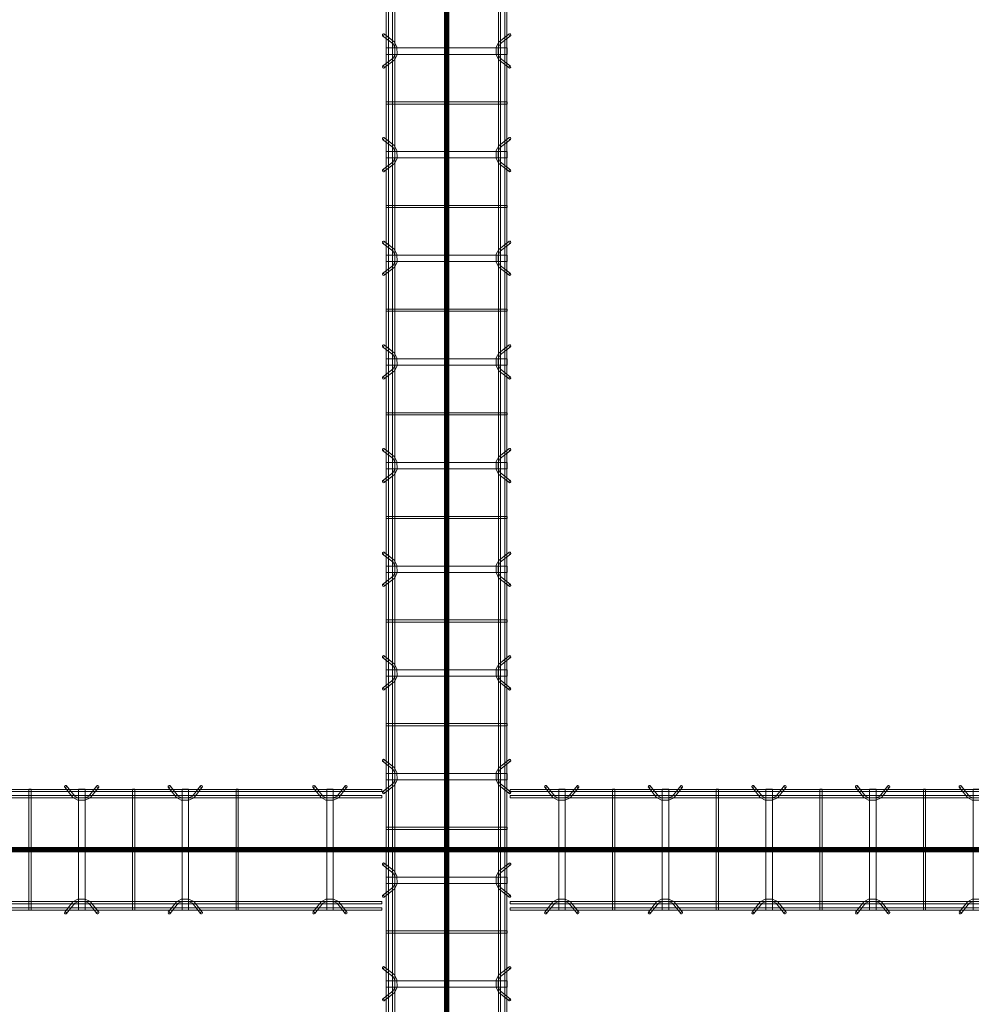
# Model space of a CAD drawing. Header units: inches. Extents: x -4136 to 1945, y -6639 to 12387.
# Tile 445 of 656: x -3204 to -3094, y 10954 to 11068. Entities that reach past the tile are written whole.
import ezdxf

# ---------------------------------------------------------------- set-up
doc = ezdxf.new("R2010")
doc.units = ezdxf.units.IN
doc.header["$MEASUREMENT"] = 0
doc.linetypes.add('Línea de rejilla', pattern=[0.875, 0.5, -0.125, 0.125, -0.125])
for name, color, linetype, lineweight in [('A-GENM', 7, 'Continuous', 9), ('S-BEAM', 7, 'Continuous', 9), ('S-GRID', 7, 'Continuous', 9)]:
    doc.layers.add(name, color=color, linetype=linetype, lineweight=lineweight)

# ---------------------------------------------------------------- blocks, each defined once
blk = doc.blocks.new('Dowel bar assembly - Dowel bar assembly-674226-SLAB ON GROUND JOINTS')
at = {"layer": 'S-BEAM', "color": 253, "true_color": 0xaaaaaa}
for p, q in [((5.18, 1.19), (4.23, 2.39)), ((7.76, 2.39), (6.81, 1.19)), ((17.18, 1.19), (16.23, 2.39)), ((19.76, 2.39), (18.81, 1.19)), ((29.18, 1.19), (28.23, 2.39)), ((31.76, 2.39), (30.81, 1.19)), ((41.18, 1.19), (40.23, 2.39)), ((43.76, 2.39), (42.81, 1.19)), ((53.18, 1.19), (52.23, 2.39)), ((55.76, 2.39), (54.81, 1.19)), ((65.18, 1.19), (64.23, 2.39)), ((67.76, 2.39), (66.81, 1.19)), ((77.18, 1.19), (76.23, 2.39)), ((79.76, 2.39), (78.81, 1.19)), ((89.18, 1.19), (88.23, 2.39)), ((91.76, 2.39), (90.81, 1.19)), ((101.18, 1.19), (100.23, 2.39)), ((103.76, 2.39), (102.81, 1.19)), ((113.18, 1.19), (112.23, 2.39)), ((115.76, 2.39), (114.81, 1.19)), ((125.18, 1.19), (124.23, 2.39)), ((127.76, 2.39), (126.81, 1.19)), ((141.93, 1.19), (140.98, 2.39)), ((144.51, 2.39), (143.56, 1.19)), ((148.75, 1.98), (0, 1.98)), ((0, 1.98), (0, 1.72)), ((0, 1.72), (0, 1.98)), ((0, 1.72), (148.75, 1.72)), ((148.75, 1.25), (0, 1.25)), ((0, 0.99), (0, 1.25)), ((0, 1.25), (0, 0.99)), ((4.02, 2.23), (4.97, 1.03)), ((5.63, 1.99), (5.63, -12.01)), ((6.38, 1.99), (5.63, 1.99)), ((5.63, 1.99), (6.38, 1.99)), ((6.38, -12.01), (6.38, 1.99)), ((7.01, 1.03), (7.96, 2.23)), ((11.87, 1.99), (11.87, -12.01)), ((12.13, 1.99), (11.87, 1.99)), ((11.87, 1.99), (12.13, 1.99)), ((12.13, -12.01), (12.13, 1.99)), ((16.02, 2.23), (16.97, 1.03)), ((17.63, 1.99), (17.63, -12.01)), ((18.38, 1.99), (17.63, 1.99)), ((17.63, 1.99), (18.38, 1.99)), ((18.38, -12.01), (18.38, 1.99)), ((19.01, 1.03), (19.96, 2.23)), ((23.87, 1.99), (23.87, -12.01)), ((24.13, 1.99), (23.87, 1.99)), ((23.87, 1.99), (24.13, 1.99)), ((24.13, -12.01), (24.13, 1.99)), ((28.02, 2.23), (28.97, 1.03)), ((29.63, 1.99), (29.63, -12.01)), ((30.38, 1.99), (29.63, 1.99)), ((29.63, 1.99), (30.38, 1.99)), ((30.38, -12.01), (30.38, 1.99)), ((31.01, 1.03), (31.96, 2.23)), ((35.87, 1.99), (35.87, -12.01)), ((36.13, 1.99), (35.87, 1.99)), ((35.87, 1.99), (36.13, 1.99)), ((36.13, -12.01), (36.13, 1.99)), ((40.02, 2.23), (40.97, 1.03)), ((41.63, 1.99), (41.63, -12.01)), ((42.38, 1.99), (41.63, 1.99)), ((41.63, 1.99), (42.38, 1.99)), ((42.38, -12.01), (42.38, 1.99)), ((43.01, 1.03), (43.96, 2.23)), ((47.87, 1.99), (47.87, -12.01)), ((48.13, 1.99), (47.87, 1.99)), ((47.87, 1.99), (48.13, 1.99)), ((48.13, -12.01), (48.13, 1.99)), ((52.02, 2.23), (52.97, 1.03)), ((53.63, 1.99), (53.63, -12.01)), ((54.38, 1.99), (53.63, 1.99)), ((53.63, 1.99), (54.38, 1.99)), ((54.38, -12.01), (54.38, 1.99)), ((55.01, 1.03), (55.96, 2.23)), ((59.87, 1.99), (59.87, -12.01)), ((60.13, 1.99), (59.87, 1.99)), ((59.87, 1.99), (60.13, 1.99)), ((60.13, -12.01), (60.13, 1.99)), ((64.02, 2.23), (64.97, 1.03)), ((65.63, 1.99), (65.63, -12.01)), ((66.38, 1.99), (65.63, 1.99)), ((65.63, 1.99), (66.38, 1.99)), ((66.38, -12.01), (66.38, 1.99)), ((67.01, 1.03), (67.96, 2.23)), ((71.87, 1.99), (71.87, -12.01)), ((72.13, 1.99), (71.87, 1.99)), ((71.87, 1.99), (72.13, 1.99)), ((72.13, -12.01), (72.13, 1.99)), ((76.02, 2.23), (76.97, 1.03)), ((77.63, 1.99), (77.63, -12.01)), ((78.38, 1.99), (77.63, 1.99)), ((77.63, 1.99), (78.38, 1.99)), ((78.38, -12.01), (78.38, 1.99)), ((79.01, 1.03), (79.96, 2.23)), ((83.87, 1.99), (83.87, -12.01)), ((84.13, 1.99), (83.87, 1.99)), ((83.87, 1.99), (84.13, 1.99)), ((84.13, -12.01), (84.13, 1.99)), ((88.02, 2.23), (88.97, 1.03)), ((89.63, 1.99), (89.63, -12.01)), ((90.38, 1.99), (89.63, 1.99)), ((89.63, 1.99), (90.38, 1.99)), ((90.38, -12.01), (90.38, 1.99)), ((91.01, 1.03), (91.96, 2.23)), ((95.87, 1.99), (95.87, -12.01)), ((96.13, 1.99), (95.87, 1.99)), ((95.87, 1.99), (96.13, 1.99)), ((96.13, -12.01), (96.13, 1.99)), ((100.02, 2.23), (100.97, 1.03)), ((101.63, 1.99), (101.63, -12.01)), ((102.38, 1.99), (101.63, 1.99)), ((101.63, 1.99), (102.38, 1.99)), ((102.38, -12.01), (102.38, 1.99)), ((103.01, 1.03), (103.96, 2.23)), ((107.87, 1.99), (107.87, -12.01)), ((108.13, 1.99), (107.87, 1.99)), ((107.87, 1.99), (108.13, 1.99)), ((108.13, -12.01), (108.13, 1.99)), ((112.02, 2.23), (112.97, 1.03)), ((113.63, 1.99), (113.63, -12.01)), ((114.38, 1.99), (113.63, 1.99)), ((113.63, 1.99), (114.38, 1.99)), ((114.38, -12.01), (114.38, 1.99)), ((115.01, 1.03), (115.96, 2.23)), ((119.87, 1.99), (119.87, -12.01)), ((120.13, 1.99), (119.87, 1.99)), ((119.87, 1.99), (120.13, 1.99)), ((120.13, -12.01), (120.13, 1.99)), ((124.02, 2.23), (124.97, 1.03)), ((125.63, 1.99), (125.63, -12.01)), ((126.38, 1.99), (125.63, 1.99)), ((125.63, 1.99), (126.38, 1.99)), ((126.38, -12.01), (126.38, 1.99)), ((127.01, 1.03), (127.96, 2.23)), ((131.87, 1.99), (131.87, -12.01)), ((132.13, 1.99), (131.87, 1.99)), ((131.87, 1.99), (132.13, 1.99)), ((132.13, -12.01), (132.13, 1.99)), ((140.77, 2.23), (141.72, 1.03)), ((142.38, 1.99), (142.38, -12.01)), ((143.13, 1.99), (142.38, 1.99)), ((142.38, 1.99), (143.13, 1.99)), ((143.13, -12.01), (143.13, 1.99)), ((143.76, 1.03), (144.71, 2.23)), ((148.75, 1.98), (148.75, 1.72)), ((148.75, 1.72), (148.75, 1.98)), ((148.75, 0.99), (148.75, 1.25)), ((148.75, 1.25), (148.75, 0.99)), ((0, 0.99), (148.75, 0.99)), ((148.75, -11.01), (0, -11.01)), ((0, -11.27), (0, -11.01)), ((0, -11.01), (0, -11.27)), ((0, -11.27), (148.75, -11.27)), ((4.97, -11.05), (4.02, -12.25)), ((4.23, -12.41), (5.18, -11.21)), ((6.81, -11.21), (7.76, -12.41)), ((7.96, -12.25), (7.01, -11.05)), ((16.97, -11.05), (16.02, -12.25)), ((16.23, -12.41), (17.18, -11.21)), ((18.81, -11.21), (19.76, -12.41)), ((19.96, -12.25), (19.01, -11.05)), ((28.97, -11.05), (28.02, -12.25)), ((28.23, -12.41), (29.18, -11.21)), ((30.81, -11.21), (31.76, -12.41)), ((31.96, -12.25), (31.01, -11.05)), ((40.97, -11.05), (40.02, -12.25)), ((40.23, -12.41), (41.18, -11.21)), ((42.81, -11.21), (43.76, -12.41)), ((43.96, -12.25), (43.01, -11.05)), ((52.97, -11.05), (52.02, -12.25)), ((52.23, -12.41), (53.18, -11.21)), ((54.81, -11.21), (55.76, -12.41)), ((55.96, -12.25), (55.01, -11.05)), ((64.97, -11.05), (64.02, -12.25)), ((64.23, -12.41), (65.18, -11.21)), ((66.81, -11.21), (67.76, -12.41)), ((67.96, -12.25), (67.01, -11.05)), ((76.97, -11.05), (76.02, -12.25)), ((76.23, -12.41), (77.18, -11.21)), ((78.81, -11.21), (79.76, -12.41)), ((79.96, -12.25), (79.01, -11.05)), ((88.97, -11.05), (88.02, -12.25)), ((88.23, -12.41), (89.18, -11.21)), ((90.81, -11.21), (91.76, -12.41)), ((91.96, -12.25), (91.01, -11.05)), ((100.97, -11.05), (100.02, -12.25)), ((100.23, -12.41), (101.18, -11.21)), ((102.81, -11.21), (103.76, -12.41)), ((103.96, -12.25), (103.01, -11.05)), ((112.97, -11.05), (112.02, -12.25)), ((112.23, -12.41), (113.18, -11.21)), ((114.81, -11.21), (115.76, -12.41)), ((115.96, -12.25), (115.01, -11.05)), ((124.97, -11.05), (124.02, -12.25)), ((124.23, -12.41), (125.18, -11.21)), ((126.81, -11.21), (127.76, -12.41)), ((127.96, -12.25), (127.01, -11.05)), ((141.72, -11.05), (140.77, -12.25)), ((140.98, -12.41), (141.93, -11.21)), ((143.56, -11.21), (144.51, -12.41)), ((144.71, -12.25), (143.76, -11.05)), ((148.75, -11.27), (148.75, -11.01)), ((148.75, -11.01), (148.75, -11.27)), ((148.75, -11.74), (0, -11.74)), ((0, -12), (0, -11.74)), ((0, -11.74), (0, -12)), ((0, -12), (148.75, -12)), ((6.38, -12.01), (5.63, -12.01)), ((5.63, -12.01), (6.38, -12.01)), ((12.13, -12.01), (11.87, -12.01)), ((11.87, -12.01), (12.13, -12.01)), ((18.38, -12.01), (17.63, -12.01)), ((17.63, -12.01), (18.38, -12.01)), ((24.13, -12.01), (23.87, -12.01)), ((23.87, -12.01), (24.13, -12.01)), ((30.38, -12.01), (29.63, -12.01)), ((29.63, -12.01), (30.38, -12.01)), ((36.13, -12.01), (35.87, -12.01)), ((35.87, -12.01), (36.13, -12.01)), ((42.38, -12.01), (41.63, -12.01)), ((41.63, -12.01), (42.38, -12.01)), ((48.13, -12.01), (47.87, -12.01)), ((47.87, -12.01), (48.13, -12.01)), ((54.38, -12.01), (53.63, -12.01)), ((53.63, -12.01), (54.38, -12.01)), ((60.13, -12.01), (59.87, -12.01)), ((59.87, -12.01), (60.13, -12.01)), ((66.38, -12.01), (65.63, -12.01)), ((65.63, -12.01), (66.38, -12.01)), ((72.13, -12.01), (71.87, -12.01)), ((71.87, -12.01), (72.13, -12.01)), ((78.38, -12.01), (77.63, -12.01)), ((77.63, -12.01), (78.38, -12.01)), ((84.13, -12.01), (83.87, -12.01)), ((83.87, -12.01), (84.13, -12.01)), ((90.38, -12.01), (89.63, -12.01)), ((89.63, -12.01), (90.38, -12.01)), ((96.13, -12.01), (95.87, -12.01)), ((95.87, -12.01), (96.13, -12.01)), ((102.38, -12.01), (101.63, -12.01)), ((101.63, -12.01), (102.38, -12.01)), ((108.13, -12.01), (107.87, -12.01)), ((107.87, -12.01), (108.13, -12.01)), ((114.38, -12.01), (113.63, -12.01)), ((113.63, -12.01), (114.38, -12.01)), ((120.13, -12.01), (119.87, -12.01)), ((119.87, -12.01), (120.13, -12.01)), ((126.38, -12.01), (125.63, -12.01)), ((125.63, -12.01), (126.38, -12.01)), ((132.13, -12.01), (131.87, -12.01)), ((131.87, -12.01), (132.13, -12.01)), ((143.13, -12.01), (142.38, -12.01)), ((142.38, -12.01), (143.13, -12.01)), ((148.75, -12), (148.75, -11.74)), ((148.75, -11.74), (148.75, -12))]:
    blk.add_line(p, q, dxfattribs=at)
at = {"layer": 'S-BEAM', "color": 253, "true_color": 0xaaaaaa, "flags": 128}
for points in [[(5.18, 1.19), (5.62, 0.97), (6.38, 0.98), (6.81, 1.19)], [(17.18, 1.19), (17.62, 0.97), (18.38, 0.98), (18.81, 1.19)], [(29.18, 1.19), (29.62, 0.97), (30.38, 0.98), (30.81, 1.19)], [(41.18, 1.19), (41.62, 0.97), (42.38, 0.98), (42.81, 1.19)], [(53.18, 1.19), (53.62, 0.97), (54.38, 0.98), (54.81, 1.19)], [(65.18, 1.19), (65.62, 0.97), (66.38, 0.98), (66.81, 1.19)], [(77.18, 1.19), (77.62, 0.97), (78.38, 0.98), (78.81, 1.19)], [(89.18, 1.19), (89.62, 0.97), (90.38, 0.98), (90.81, 1.19)], [(101.18, 1.19), (101.62, 0.97), (102.38, 0.98), (102.81, 1.19)], [(113.18, 1.19), (113.62, 0.97), (114.38, 0.98), (114.81, 1.19)], [(125.18, 1.19), (125.62, 0.97), (126.38, 0.98), (126.81, 1.19)], [(141.93, 1.19), (142.37, 0.97), (143.13, 0.98), (143.56, 1.19)], [(4.97, 1.03), (5.53, 0.73), (6.39, 0.72), (6.97, 0.99), (7.01, 1.03)], [(16.97, 1.03), (17.53, 0.73), (18.39, 0.72), (18.97, 0.99), (19.01, 1.03)], [(28.97, 1.03), (29.53, 0.73), (30.39, 0.72), (30.97, 0.99), (31.01, 1.03)], [(40.97, 1.03), (41.53, 0.73), (42.39, 0.72), (42.97, 0.99), (43.01, 1.03)], [(52.97, 1.03), (53.53, 0.73), (54.39, 0.72), (54.97, 0.99), (55.01, 1.03)], [(64.97, 1.03), (65.53, 0.73), (66.39, 0.72), (66.97, 0.99), (67.01, 1.03)], [(76.97, 1.03), (77.53, 0.73), (78.39, 0.72), (78.97, 0.99), (79.01, 1.03)], [(88.97, 1.03), (89.53, 0.73), (90.39, 0.72), (90.97, 0.99), (91.01, 1.03)], [(100.97, 1.03), (101.53, 0.73), (102.39, 0.72), (102.97, 0.99), (103.01, 1.03)], [(112.97, 1.03), (113.53, 0.73), (114.39, 0.72), (114.97, 0.99), (115.01, 1.03)], [(124.97, 1.03), (125.53, 0.73), (126.39, 0.72), (126.97, 0.99), (127.01, 1.03)], [(141.72, 1.03), (142.28, 0.73), (143.14, 0.72), (143.72, 0.99), (143.76, 1.03)], [(4.97, -11.05), (5.53, -10.75), (6.39, -10.74), (6.97, -11.01), (7.01, -11.05)], [(5.18, -11.21), (5.62, -10.99), (6.38, -11), (6.81, -11.21)], [(16.97, -11.05), (17.53, -10.75), (18.39, -10.74), (18.97, -11.01), (19.01, -11.05)], [(17.18, -11.21), (17.62, -10.99), (18.38, -11), (18.81, -11.21)], [(28.97, -11.05), (29.53, -10.75), (30.39, -10.74), (30.97, -11.01), (31.01, -11.05)], [(29.18, -11.21), (29.62, -10.99), (30.38, -11), (30.81, -11.21)], [(40.97, -11.05), (41.53, -10.75), (42.39, -10.74), (42.97, -11.01), (43.01, -11.05)], [(41.18, -11.21), (41.62, -10.99), (42.38, -11), (42.81, -11.21)], [(52.97, -11.05), (53.53, -10.75), (54.39, -10.74), (54.97, -11.01), (55.01, -11.05)], [(53.18, -11.21), (53.62, -10.99), (54.38, -11), (54.81, -11.21)], [(64.97, -11.05), (65.53, -10.75), (66.39, -10.74), (66.97, -11.01), (67.01, -11.05)], [(65.18, -11.21), (65.62, -10.99), (66.38, -11), (66.81, -11.21)], [(76.97, -11.05), (77.53, -10.75), (78.39, -10.74), (78.97, -11.01), (79.01, -11.05)], [(77.18, -11.21), (77.62, -10.99), (78.38, -11), (78.81, -11.21)], [(88.97, -11.05), (89.53, -10.75), (90.39, -10.74), (90.97, -11.01), (91.01, -11.05)], [(89.18, -11.21), (89.62, -10.99), (90.38, -11), (90.81, -11.21)], [(100.97, -11.05), (101.53, -10.75), (102.39, -10.74), (102.97, -11.01), (103.01, -11.05)], [(101.18, -11.21), (101.62, -10.99), (102.38, -11), (102.81, -11.21)], [(112.97, -11.05), (113.53, -10.75), (114.39, -10.74), (114.97, -11.01), (115.01, -11.05)], [(113.18, -11.21), (113.62, -10.99), (114.38, -11), (114.81, -11.21)], [(124.97, -11.05), (125.53, -10.75), (126.39, -10.74), (126.97, -11.01), (127.01, -11.05)], [(125.18, -11.21), (125.62, -10.99), (126.38, -11), (126.81, -11.21)], [(141.72, -11.05), (142.28, -10.75), (143.14, -10.74), (143.72, -11.01), (143.76, -11.05)], [(141.93, -11.21), (142.37, -10.99), (143.13, -11), (143.56, -11.21)]]:
    blk.add_lwpolyline(points, dxfattribs=at)
at = {"layer": 'S-BEAM', "color": 253, "true_color": 0xaaaaaa}
for centre, major_axis, start_param, end_param in [((4.12, 2.31), (0.101, 0.08), 5.709265, 8.850858), ((4.12, 2.31), (0.101, 0.08), 2.567673, 5.709265), ((7.86, 2.31), (-0.101, 0.08), 3.715513, 6.857105), ((7.86, 2.31), (-0.101, 0.08), 0.57392, 3.715513), ((16.12, 2.31), (0.101, 0.08), 5.709265, 8.850858), ((16.12, 2.31), (0.101, 0.08), 2.567673, 5.709265), ((19.86, 2.31), (-0.101, 0.08), 3.715513, 6.857105), ((19.86, 2.31), (-0.101, 0.08), 0.57392, 3.715513), ((28.12, 2.31), (0.101, 0.08), 5.709265, 8.850858), ((28.12, 2.31), (0.101, 0.08), 2.567673, 5.709265), ((31.86, 2.31), (-0.101, 0.08), 3.715513, 6.857105), ((31.86, 2.31), (-0.101, 0.08), 0.57392, 3.715513), ((40.12, 2.31), (0.101, 0.08), 5.709265, 8.850858), ((40.12, 2.31), (0.101, 0.08), 2.567673, 5.709265), ((43.86, 2.31), (-0.101, 0.08), 3.715513, 6.857105), ((43.86, 2.31), (-0.101, 0.08), 0.57392, 3.715513), ((52.12, 2.31), (0.101, 0.08), 5.709265, 8.850858), ((52.12, 2.31), (0.101, 0.08), 2.567673, 5.709265), ((55.86, 2.31), (-0.101, 0.08), 3.715513, 6.857105), ((55.86, 2.31), (-0.101, 0.08), 0.57392, 3.715513), ((64.12, 2.31), (0.101, 0.08), 5.709265, 8.850858), ((64.12, 2.31), (0.101, 0.08), 2.567673, 5.709265), ((67.86, 2.31), (-0.101, 0.08), 3.715513, 6.857105), ((67.86, 2.31), (-0.101, 0.08), 0.57392, 3.715513), ((76.12, 2.31), (0.101, 0.08), 5.709265, 8.850858), ((76.12, 2.31), (0.101, 0.08), 2.567673, 5.709265), ((79.86, 2.31), (-0.101, 0.08), 3.715513, 6.857105), ((79.86, 2.31), (-0.101, 0.08), 0.57392, 3.715513), ((88.12, 2.31), (0.101, 0.08), 5.709265, 8.850858), ((88.12, 2.31), (0.101, 0.08), 2.567673, 5.709265), ((91.86, 2.31), (-0.101, 0.08), 3.715513, 6.857105), ((91.86, 2.31), (-0.101, 0.08), 0.57392, 3.715513), ((100.12, 2.31), (0.101, 0.08), 5.709265, 8.850858), ((100.12, 2.31), (0.101, 0.08), 2.567673, 5.709265), ((103.86, 2.31), (-0.101, 0.08), 3.715513, 6.857105), ((103.86, 2.31), (-0.101, 0.08), 0.57392, 3.715513), ((112.12, 2.31), (0.101, 0.08), 5.709265, 8.850858), ((112.12, 2.31), (0.101, 0.08), 2.567673, 5.709265), ((115.86, 2.31), (-0.101, 0.08), 3.715513, 6.857105), ((115.86, 2.31), (-0.101, 0.08), 0.57392, 3.715513), ((124.12, 2.31), (0.101, 0.08), 5.709265, 8.850858), ((124.12, 2.31), (0.101, 0.08), 2.567673, 5.709265), ((127.86, 2.31), (-0.101, 0.08), 3.715513, 6.857105), ((127.86, 2.31), (-0.101, 0.08), 0.57392, 3.715513), ((140.87, 2.31), (0.101, 0.08), 5.709265, 8.850858), ((140.87, 2.31), (0.101, 0.08), 2.567673, 5.709265), ((144.61, 2.31), (-0.101, 0.08), 3.715513, 6.857105), ((144.61, 2.31), (-0.101, 0.08), 0.57392, 3.715513), ((4.12, -12.33), (-0.101, 0.08), 3.715513, 6.857105), ((4.12, -12.33), (-0.101, 0.08), 0.57392, 3.715513), ((7.86, -12.33), (0.101, 0.08), 5.709265, 8.850858), ((7.86, -12.33), (0.101, 0.08), 2.567673, 5.709265), ((16.12, -12.33), (-0.101, 0.08), 3.715513, 6.857105), ((16.12, -12.33), (-0.101, 0.08), 0.57392, 3.715513), ((19.86, -12.33), (0.101, 0.08), 5.709265, 8.850858), ((19.86, -12.33), (0.101, 0.08), 2.567673, 5.709265), ((28.12, -12.33), (-0.101, 0.08), 3.715513, 6.857105), ((28.12, -12.33), (-0.101, 0.08), 0.57392, 3.715513), ((31.86, -12.33), (0.101, 0.08), 5.709265, 8.850858), ((31.86, -12.33), (0.101, 0.08), 2.567673, 5.709265), ((40.12, -12.33), (-0.101, 0.08), 3.715513, 6.857105), ((40.12, -12.33), (-0.101, 0.08), 0.57392, 3.715513), ((43.86, -12.33), (0.101, 0.08), 5.709265, 8.850858), ((43.86, -12.33), (0.101, 0.08), 2.567673, 5.709265), ((52.12, -12.33), (-0.101, 0.08), 3.715513, 6.857105), ((52.12, -12.33), (-0.101, 0.08), 0.57392, 3.715513), ((55.86, -12.33), (0.101, 0.08), 5.709265, 8.850858), ((55.86, -12.33), (0.101, 0.08), 2.567673, 5.709265), ((64.12, -12.33), (-0.101, 0.08), 3.715513, 6.857105), ((64.12, -12.33), (-0.101, 0.08), 0.57392, 3.715513), ((67.86, -12.33), (0.101, 0.08), 5.709265, 8.850858), ((67.86, -12.33), (0.101, 0.08), 2.567673, 5.709265), ((76.12, -12.33), (-0.101, 0.08), 3.715513, 6.857105), ((76.12, -12.33), (-0.101, 0.08), 0.57392, 3.715513), ((79.86, -12.33), (0.101, 0.08), 5.709265, 8.850858), ((79.86, -12.33), (0.101, 0.08), 2.567673, 5.709265), ((88.12, -12.33), (-0.101, 0.08), 3.715513, 6.857105), ((88.12, -12.33), (-0.101, 0.08), 0.57392, 3.715513), ((91.86, -12.33), (0.101, 0.08), 5.709265, 8.850858), ((91.86, -12.33), (0.101, 0.08), 2.567673, 5.709265), ((100.12, -12.33), (-0.101, 0.08), 3.715513, 6.857105), ((100.12, -12.33), (-0.101, 0.08), 0.57392, 3.715513), ((103.86, -12.33), (0.101, 0.08), 5.709265, 8.850858), ((103.86, -12.33), (0.101, 0.08), 2.567673, 5.709265), ((112.12, -12.33), (-0.101, 0.08), 3.715513, 6.857105), ((112.12, -12.33), (-0.101, 0.08), 0.57392, 3.715513), ((115.86, -12.33), (0.101, 0.08), 5.709265, 8.850858), ((115.86, -12.33), (0.101, 0.08), 2.567673, 5.709265), ((124.12, -12.33), (-0.101, 0.08), 3.715513, 6.857105), ((124.12, -12.33), (-0.101, 0.08), 0.57392, 3.715513), ((127.86, -12.33), (0.101, 0.08), 5.709265, 8.850858), ((127.86, -12.33), (0.101, 0.08), 2.567673, 5.709265), ((140.87, -12.33), (-0.101, 0.08), 3.715513, 6.857105), ((140.87, -12.33), (-0.101, 0.08), 0.57392, 3.715513), ((144.61, -12.33), (0.101, 0.08), 5.709265, 8.850858), ((144.61, -12.33), (0.101, 0.08), 2.567673, 5.709265)]:
    blk.add_ellipse(centre, major_axis=major_axis, ratio=0.816528, start_param=start_param, end_param=end_param, dxfattribs=at)
blk = doc.blocks.new('Dowel bar assembly - Dowel bar assembly-675243-SLAB ON GROUND JOINTS')
at = {"layer": 'S-BEAM', "color": 253, "true_color": 0xaaaaaa}
for p, q in [((197.18, 1.19), (196.23, 2.39)), ((199.76, 2.39), (198.81, 1.19)), ((209.18, 1.19), (208.23, 2.39)), ((211.76, 2.39), (210.81, 1.19)), ((221.18, 1.19), (220.23, 2.39)), ((223.76, 2.39), (222.81, 1.19)), ((233.18, 1.19), (232.23, 2.39)), ((235.76, 2.39), (234.81, 1.19)), ((245.18, 1.19), (244.23, 2.39)), ((247.76, 2.39), (246.81, 1.19)), ((257.18, 1.19), (256.23, 2.39)), ((259.76, 2.39), (258.81, 1.19)), ((269.18, 1.19), (268.23, 2.39)), ((271.76, 2.39), (270.81, 1.19)), ((281.18, 1.19), (280.23, 2.39)), ((283.76, 2.39), (282.81, 1.19)), ((293.18, 1.19), (292.23, 2.39)), ((295.76, 2.39), (294.81, 1.19)), ((305.18, 1.19), (304.23, 2.39)), ((307.76, 2.39), (306.81, 1.19)), ((425.51, 1.98), (0, 1.98)), ((0, 1.72), (425.51, 1.72)), ((425.51, 1.25), (0, 1.25)), ((196.02, 2.23), (196.97, 1.03)), ((197.63, 1.99), (197.63, -12.01)), ((198.38, 1.99), (197.63, 1.99)), ((197.63, 1.99), (198.38, 1.99)), ((198.38, -12.01), (198.38, 1.99)), ((199.01, 1.03), (199.96, 2.23)), ((203.87, 1.99), (203.87, -12.01)), ((204.13, 1.99), (203.87, 1.99)), ((203.87, 1.99), (204.13, 1.99)), ((204.13, -12.01), (204.13, 1.99)), ((208.02, 2.23), (208.97, 1.03)), ((209.63, 1.99), (209.63, -12.01)), ((210.38, 1.99), (209.63, 1.99)), ((209.63, 1.99), (210.38, 1.99)), ((210.38, -12.01), (210.38, 1.99)), ((211.01, 1.03), (211.96, 2.23)), ((215.87, 1.99), (215.87, -12.01)), ((216.13, 1.99), (215.87, 1.99)), ((215.87, 1.99), (216.13, 1.99)), ((216.13, -12.01), (216.13, 1.99)), ((220.02, 2.23), (220.97, 1.03)), ((221.63, 1.99), (221.63, -12.01)), ((222.38, 1.99), (221.63, 1.99)), ((221.63, 1.99), (222.38, 1.99)), ((222.38, -12.01), (222.38, 1.99)), ((223.01, 1.03), (223.96, 2.23)), ((227.87, 1.99), (227.87, -12.01)), ((228.13, 1.99), (227.87, 1.99)), ((227.87, 1.99), (228.13, 1.99)), ((228.13, -12.01), (228.13, 1.99)), ((232.02, 2.23), (232.97, 1.03)), ((233.63, 1.99), (233.63, -12.01)), ((234.38, 1.99), (233.63, 1.99)), ((233.63, 1.99), (234.38, 1.99)), ((234.38, -12.01), (234.38, 1.99)), ((235.01, 1.03), (235.96, 2.23)), ((239.87, 1.99), (239.87, -12.01)), ((240.13, 1.99), (239.87, 1.99)), ((239.87, 1.99), (240.13, 1.99)), ((240.13, -12.01), (240.13, 1.99)), ((244.02, 2.23), (244.97, 1.03)), ((245.63, 1.99), (245.63, -12.01)), ((246.38, 1.99), (245.63, 1.99)), ((245.63, 1.99), (246.38, 1.99)), ((246.38, -12.01), (246.38, 1.99)), ((247.01, 1.03), (247.96, 2.23)), ((251.87, 1.99), (251.87, -12.01)), ((252.13, 1.99), (251.87, 1.99)), ((251.87, 1.99), (252.13, 1.99)), ((252.13, -12.01), (252.13, 1.99)), ((256.02, 2.23), (256.97, 1.03)), ((257.63, 1.99), (257.63, -12.01)), ((258.38, 1.99), (257.63, 1.99)), ((257.63, 1.99), (258.38, 1.99)), ((258.38, -12.01), (258.38, 1.99)), ((259.01, 1.03), (259.96, 2.23)), ((263.87, 1.99), (263.87, -12.01)), ((264.13, 1.99), (263.87, 1.99)), ((263.87, 1.99), (264.13, 1.99)), ((264.13, -12.01), (264.13, 1.99)), ((268.02, 2.23), (268.97, 1.03)), ((269.63, 1.99), (269.63, -12.01)), ((270.38, 1.99), (269.63, 1.99)), ((269.63, 1.99), (270.38, 1.99)), ((270.38, -12.01), (270.38, 1.99)), ((271.01, 1.03), (271.96, 2.23)), ((275.87, 1.99), (275.87, -12.01)), ((276.13, 1.99), (275.87, 1.99)), ((275.87, 1.99), (276.13, 1.99)), ((276.13, -12.01), (276.13, 1.99)), ((280.02, 2.23), (280.97, 1.03)), ((281.63, 1.99), (281.63, -12.01)), ((282.38, 1.99), (281.63, 1.99)), ((281.63, 1.99), (282.38, 1.99)), ((282.38, -12.01), (282.38, 1.99)), ((283.01, 1.03), (283.96, 2.23)), ((287.87, 1.99), (287.87, -12.01)), ((288.13, 1.99), (287.87, 1.99)), ((287.87, 1.99), (288.13, 1.99)), ((288.13, -12.01), (288.13, 1.99)), ((292.02, 2.23), (292.97, 1.03)), ((293.63, 1.99), (293.63, -12.01)), ((294.38, 1.99), (293.63, 1.99)), ((293.63, 1.99), (294.38, 1.99)), ((294.38, -12.01), (294.38, 1.99)), ((295.01, 1.03), (295.96, 2.23)), ((299.87, 1.99), (299.87, -12.01)), ((300.13, 1.99), (299.87, 1.99)), ((299.87, 1.99), (300.13, 1.99)), ((300.13, -12.01), (300.13, 1.99)), ((304.02, 2.23), (304.97, 1.03)), ((305.63, 1.99), (305.63, -12.01)), ((306.38, 1.99), (305.63, 1.99)), ((305.63, 1.99), (306.38, 1.99)), ((306.38, -12.01), (306.38, 1.99)), ((307.01, 1.03), (307.96, 2.23)), ((0, 0.99), (425.51, 0.99)), ((425.51, -11.01), (0, -11.01)), ((0, -11.27), (425.51, -11.27)), ((196.97, -11.05), (196.02, -12.25)), ((196.23, -12.41), (197.18, -11.21)), ((198.81, -11.21), (199.76, -12.41)), ((199.96, -12.25), (199.01, -11.05)), ((208.97, -11.05), (208.02, -12.25)), ((208.23, -12.41), (209.18, -11.21)), ((210.81, -11.21), (211.76, -12.41)), ((211.96, -12.25), (211.01, -11.05)), ((220.97, -11.05), (220.02, -12.25)), ((220.23, -12.41), (221.18, -11.21)), ((222.81, -11.21), (223.76, -12.41)), ((223.96, -12.25), (223.01, -11.05)), ((232.97, -11.05), (232.02, -12.25)), ((232.23, -12.41), (233.18, -11.21)), ((234.81, -11.21), (235.76, -12.41)), ((235.96, -12.25), (235.01, -11.05)), ((244.97, -11.05), (244.02, -12.25)), ((244.23, -12.41), (245.18, -11.21)), ((246.81, -11.21), (247.76, -12.41)), ((247.96, -12.25), (247.01, -11.05)), ((256.97, -11.05), (256.02, -12.25)), ((256.23, -12.41), (257.18, -11.21)), ((258.81, -11.21), (259.76, -12.41)), ((259.96, -12.25), (259.01, -11.05)), ((268.97, -11.05), (268.02, -12.25)), ((268.23, -12.41), (269.18, -11.21)), ((270.81, -11.21), (271.76, -12.41)), ((271.96, -12.25), (271.01, -11.05)), ((280.97, -11.05), (280.02, -12.25)), ((280.23, -12.41), (281.18, -11.21)), ((282.81, -11.21), (283.76, -12.41)), ((283.96, -12.25), (283.01, -11.05)), ((292.97, -11.05), (292.02, -12.25)), ((292.23, -12.41), (293.18, -11.21)), ((294.81, -11.21), (295.76, -12.41)), ((295.96, -12.25), (295.01, -11.05)), ((304.97, -11.05), (304.02, -12.25)), ((304.23, -12.41), (305.18, -11.21)), ((306.81, -11.21), (307.76, -12.41)), ((307.96, -12.25), (307.01, -11.05)), ((425.51, -11.74), (0, -11.74)), ((0, -12), (425.51, -12)), ((198.38, -12.01), (197.63, -12.01)), ((197.63, -12.01), (198.38, -12.01)), ((204.13, -12.01), (203.87, -12.01)), ((203.87, -12.01), (204.13, -12.01)), ((210.38, -12.01), (209.63, -12.01)), ((209.63, -12.01), (210.38, -12.01)), ((216.13, -12.01), (215.87, -12.01)), ((215.87, -12.01), (216.13, -12.01)), ((222.38, -12.01), (221.63, -12.01)), ((221.63, -12.01), (222.38, -12.01)), ((228.13, -12.01), (227.87, -12.01)), ((227.87, -12.01), (228.13, -12.01)), ((234.38, -12.01), (233.63, -12.01)), ((233.63, -12.01), (234.38, -12.01)), ((240.13, -12.01), (239.87, -12.01)), ((239.87, -12.01), (240.13, -12.01)), ((246.38, -12.01), (245.63, -12.01)), ((245.63, -12.01), (246.38, -12.01)), ((252.13, -12.01), (251.87, -12.01)), ((251.87, -12.01), (252.13, -12.01)), ((258.38, -12.01), (257.63, -12.01)), ((257.63, -12.01), (258.38, -12.01)), ((264.13, -12.01), (263.87, -12.01)), ((263.87, -12.01), (264.13, -12.01)), ((270.38, -12.01), (269.63, -12.01)), ((269.63, -12.01), (270.38, -12.01)), ((276.13, -12.01), (275.87, -12.01)), ((275.87, -12.01), (276.13, -12.01)), ((282.38, -12.01), (281.63, -12.01)), ((281.63, -12.01), (282.38, -12.01)), ((288.13, -12.01), (287.87, -12.01)), ((287.87, -12.01), (288.13, -12.01)), ((294.38, -12.01), (293.63, -12.01)), ((293.63, -12.01), (294.38, -12.01)), ((300.13, -12.01), (299.87, -12.01)), ((299.87, -12.01), (300.13, -12.01)), ((306.38, -12.01), (305.63, -12.01)), ((305.63, -12.01), (306.38, -12.01))]:
    blk.add_line(p, q, dxfattribs=at)
at = {"layer": 'S-BEAM', "color": 253, "true_color": 0xaaaaaa, "flags": 128}
for points in [[(197.18, 1.19), (197.62, 0.97), (198.38, 0.98), (198.81, 1.19)], [(209.18, 1.19), (209.62, 0.97), (210.38, 0.98), (210.81, 1.19)], [(221.18, 1.19), (221.62, 0.97), (222.38, 0.98), (222.81, 1.19)], [(233.18, 1.19), (233.62, 0.97), (234.38, 0.98), (234.81, 1.19)], [(245.18, 1.19), (245.62, 0.97), (246.38, 0.98), (246.81, 1.19)], [(257.18, 1.19), (257.62, 0.97), (258.38, 0.98), (258.81, 1.19)], [(269.18, 1.19), (269.62, 0.97), (270.38, 0.98), (270.81, 1.19)], [(281.18, 1.19), (281.62, 0.97), (282.38, 0.98), (282.81, 1.19)], [(293.18, 1.19), (293.62, 0.97), (294.38, 0.98), (294.81, 1.19)], [(305.18, 1.19), (305.62, 0.97), (306.38, 0.98), (306.81, 1.19)], [(196.97, 1.03), (197.53, 0.73), (198.39, 0.72), (198.97, 0.99), (199.01, 1.03)], [(208.97, 1.03), (209.53, 0.73), (210.39, 0.72), (210.97, 0.99), (211.01, 1.03)], [(220.97, 1.03), (221.53, 0.73), (222.39, 0.72), (222.97, 0.99), (223.01, 1.03)], [(232.97, 1.03), (233.53, 0.73), (234.39, 0.72), (234.97, 0.99), (235.01, 1.03)], [(244.97, 1.03), (245.53, 0.73), (246.39, 0.72), (246.97, 0.99), (247.01, 1.03)], [(256.97, 1.03), (257.53, 0.73), (258.39, 0.72), (258.97, 0.99), (259.01, 1.03)], [(268.97, 1.03), (269.53, 0.73), (270.39, 0.72), (270.97, 0.99), (271.01, 1.03)], [(280.97, 1.03), (281.53, 0.73), (282.39, 0.72), (282.97, 0.99), (283.01, 1.03)], [(292.97, 1.03), (293.53, 0.73), (294.39, 0.72), (294.97, 0.99), (295.01, 1.03)], [(304.97, 1.03), (305.53, 0.73), (306.39, 0.72), (306.97, 0.99), (307.01, 1.03)], [(196.97, -11.05), (197.53, -10.75), (198.39, -10.74), (198.97, -11.01), (199.01, -11.05)], [(197.18, -11.21), (197.62, -10.99), (198.38, -11), (198.81, -11.21)], [(208.97, -11.05), (209.53, -10.75), (210.39, -10.74), (210.97, -11.01), (211.01, -11.05)], [(209.18, -11.21), (209.62, -10.99), (210.38, -11), (210.81, -11.21)], [(220.97, -11.05), (221.53, -10.75), (222.39, -10.74), (222.97, -11.01), (223.01, -11.05)], [(221.18, -11.21), (221.62, -10.99), (222.38, -11), (222.81, -11.21)], [(232.97, -11.05), (233.53, -10.75), (234.39, -10.74), (234.97, -11.01), (235.01, -11.05)], [(233.18, -11.21), (233.62, -10.99), (234.38, -11), (234.81, -11.21)], [(244.97, -11.05), (245.53, -10.75), (246.39, -10.74), (246.97, -11.01), (247.01, -11.05)], [(245.18, -11.21), (245.62, -10.99), (246.38, -11), (246.81, -11.21)], [(256.97, -11.05), (257.53, -10.75), (258.39, -10.74), (258.97, -11.01), (259.01, -11.05)], [(257.18, -11.21), (257.62, -10.99), (258.38, -11), (258.81, -11.21)], [(268.97, -11.05), (269.53, -10.75), (270.39, -10.74), (270.97, -11.01), (271.01, -11.05)], [(269.18, -11.21), (269.62, -10.99), (270.38, -11), (270.81, -11.21)], [(280.97, -11.05), (281.53, -10.75), (282.39, -10.74), (282.97, -11.01), (283.01, -11.05)], [(281.18, -11.21), (281.62, -10.99), (282.38, -11), (282.81, -11.21)], [(292.97, -11.05), (293.53, -10.75), (294.39, -10.74), (294.97, -11.01), (295.01, -11.05)], [(293.18, -11.21), (293.62, -10.99), (294.38, -11), (294.81, -11.21)], [(304.97, -11.05), (305.53, -10.75), (306.39, -10.74), (306.97, -11.01), (307.01, -11.05)], [(305.18, -11.21), (305.62, -10.99), (306.38, -11), (306.81, -11.21)]]:
    blk.add_lwpolyline(points, dxfattribs=at)
at = {"layer": 'S-BEAM', "color": 253, "true_color": 0xaaaaaa}
for centre, major_axis, start_param, end_param in [((196.12, 2.31), (0.101, 0.08), 5.709265, 8.850858), ((196.12, 2.31), (0.101, 0.08), 2.567673, 5.709265), ((199.86, 2.31), (-0.101, 0.08), 3.715513, 6.857105), ((199.86, 2.31), (-0.101, 0.08), 0.57392, 3.715513), ((208.12, 2.31), (0.101, 0.08), 5.709265, 8.850858), ((208.12, 2.31), (0.101, 0.08), 2.567673, 5.709265), ((211.86, 2.31), (-0.101, 0.08), 3.715513, 6.857105), ((211.86, 2.31), (-0.101, 0.08), 0.57392, 3.715513), ((220.12, 2.31), (0.101, 0.08), 5.709265, 8.850858), ((220.12, 2.31), (0.101, 0.08), 2.567673, 5.709265), ((223.86, 2.31), (-0.101, 0.08), 3.715513, 6.857105), ((223.86, 2.31), (-0.101, 0.08), 0.57392, 3.715513), ((232.12, 2.31), (0.101, 0.08), 5.709265, 8.850858), ((232.12, 2.31), (0.101, 0.08), 2.567673, 5.709265), ((235.86, 2.31), (-0.101, 0.08), 3.715513, 6.857105), ((235.86, 2.31), (-0.101, 0.08), 0.57392, 3.715513), ((244.12, 2.31), (0.101, 0.08), 5.709265, 8.850858), ((244.12, 2.31), (0.101, 0.08), 2.567673, 5.709265), ((247.86, 2.31), (-0.101, 0.08), 3.715513, 6.857105), ((247.86, 2.31), (-0.101, 0.08), 0.57392, 3.715513), ((256.12, 2.31), (0.101, 0.08), 5.709265, 8.850858), ((256.12, 2.31), (0.101, 0.08), 2.567673, 5.709265), ((259.86, 2.31), (-0.101, 0.08), 3.715513, 6.857105), ((259.86, 2.31), (-0.101, 0.08), 0.57392, 3.715513), ((268.12, 2.31), (0.101, 0.08), 5.709265, 8.850858), ((268.12, 2.31), (0.101, 0.08), 2.567673, 5.709265), ((271.86, 2.31), (-0.101, 0.08), 3.715513, 6.857105), ((271.86, 2.31), (-0.101, 0.08), 0.57392, 3.715513), ((280.12, 2.31), (0.101, 0.08), 5.709265, 8.850858), ((280.12, 2.31), (0.101, 0.08), 2.567673, 5.709265), ((283.86, 2.31), (-0.101, 0.08), 3.715513, 6.857105), ((283.86, 2.31), (-0.101, 0.08), 0.57392, 3.715513), ((292.12, 2.31), (0.101, 0.08), 5.709265, 8.850858), ((292.12, 2.31), (0.101, 0.08), 2.567673, 5.709265), ((295.86, 2.31), (-0.101, 0.08), 3.715513, 6.857105), ((295.86, 2.31), (-0.101, 0.08), 0.57392, 3.715513), ((304.12, 2.31), (0.101, 0.08), 5.709265, 8.850858), ((304.12, 2.31), (0.101, 0.08), 2.567673, 5.709265), ((307.86, 2.31), (-0.101, 0.08), 3.715513, 6.857105), ((307.86, 2.31), (-0.101, 0.08), 0.57392, 3.715513), ((196.12, -12.33), (-0.101, 0.08), 3.715513, 6.857105), ((196.12, -12.33), (-0.101, 0.08), 0.57392, 3.715513), ((199.86, -12.33), (0.101, 0.08), 5.709265, 8.850858), ((199.86, -12.33), (0.101, 0.08), 2.567673, 5.709265), ((208.12, -12.33), (-0.101, 0.08), 3.715513, 6.857105), ((208.12, -12.33), (-0.101, 0.08), 0.57392, 3.715513), ((211.86, -12.33), (0.101, 0.08), 5.709265, 8.850858), ((211.86, -12.33), (0.101, 0.08), 2.567673, 5.709265), ((220.12, -12.33), (-0.101, 0.08), 3.715513, 6.857105), ((220.12, -12.33), (-0.101, 0.08), 0.57392, 3.715513), ((223.86, -12.33), (0.101, 0.08), 5.709265, 8.850858), ((223.86, -12.33), (0.101, 0.08), 2.567673, 5.709265), ((232.12, -12.33), (-0.101, 0.08), 3.715513, 6.857105), ((232.12, -12.33), (-0.101, 0.08), 0.57392, 3.715513), ((235.86, -12.33), (0.101, 0.08), 5.709265, 8.850858), ((235.86, -12.33), (0.101, 0.08), 2.567673, 5.709265), ((244.12, -12.33), (-0.101, 0.08), 3.715513, 6.857105), ((244.12, -12.33), (-0.101, 0.08), 0.57392, 3.715513), ((247.86, -12.33), (0.101, 0.08), 5.709265, 8.850858), ((247.86, -12.33), (0.101, 0.08), 2.567673, 5.709265), ((256.12, -12.33), (-0.101, 0.08), 3.715513, 6.857105), ((256.12, -12.33), (-0.101, 0.08), 0.57392, 3.715513), ((259.86, -12.33), (0.101, 0.08), 5.709265, 8.850858), ((259.86, -12.33), (0.101, 0.08), 2.567673, 5.709265), ((268.12, -12.33), (-0.101, 0.08), 3.715513, 6.857105), ((268.12, -12.33), (-0.101, 0.08), 0.57392, 3.715513), ((271.86, -12.33), (0.101, 0.08), 5.709265, 8.850858), ((271.86, -12.33), (0.101, 0.08), 2.567673, 5.709265), ((280.12, -12.33), (-0.101, 0.08), 3.715513, 6.857105), ((280.12, -12.33), (-0.101, 0.08), 0.57392, 3.715513), ((283.86, -12.33), (0.101, 0.08), 5.709265, 8.850858), ((283.86, -12.33), (0.101, 0.08), 2.567673, 5.709265), ((292.12, -12.33), (-0.101, 0.08), 3.715513, 6.857105), ((292.12, -12.33), (-0.101, 0.08), 0.57392, 3.715513), ((295.86, -12.33), (0.101, 0.08), 5.709265, 8.850858), ((295.86, -12.33), (0.101, 0.08), 2.567673, 5.709265), ((304.12, -12.33), (-0.101, 0.08), 3.715513, 6.857105), ((304.12, -12.33), (-0.101, 0.08), 0.57392, 3.715513), ((307.86, -12.33), (0.101, 0.08), 5.709265, 8.850858), ((307.86, -12.33), (0.101, 0.08), 2.567673, 5.709265)]:
    blk.add_ellipse(centre, major_axis=major_axis, ratio=0.816528, start_param=start_param, end_param=end_param, dxfattribs=at)

msp = doc.modelspace()

# ---------------------------------------------------------------- hatches: boundary and pattern name
at = {"layer": 'A-GENM', "true_color": 0x0000ff}
for points in [[(-3154.58036, 10836.55815), (-3154.58036, 11262.23067), (-3154.32374, 11261.97404), (-3154.15717, 11262.14062), (-3154.15717, 10836.55815)], [(-3154.52059, 10836.55815), (-3154.52059, 11262.1709), (-3154.32374, 11261.97404), (-3154.21238, 11262.0854), (-3154.12689, 11262.1709), (-3154.12689, 10836.55815)], [(-3154.50273, 10836.55815), (-3154.50273, 11262.15304), (-3154.32374, 11261.97404), (-3154.15869, 11262.13909), (-3154.15869, 10836.55815)], [(-3154.49348, 10836.55815), (-3154.49348, 11262.14379), (-3154.32374, 11261.97404), (-3154.07181, 11262.22598), (-3154.07181, 10836.55815)], [(-3154.2803, 10836.55815), (-3154.2803, 11262.01748), (-3154.07029, 11262.2275), (-3154.07029, 10836.55815)], [(-3154.36718, 10836.55815), (-3154.36718, 11262.01748), (-3154.32374, 11261.97404), (-3154.2803, 11262.01748), (-3154.2803, 10836.55815)], [(-3819.32374, 10972.02618), (-3819.00878, 10972.02618), (-1943.6387, 10972.02618), (-1943.32374, 10972.02618), (-1943.13624, 10972.02618), (-1943.13624, 10971.81617), (-1943.32374, 10971.81617), (-1943.6387, 10971.81617), (-3819.00878, 10971.81617), (-3819.32374, 10971.81617)], [(-3819.32374, 10972.02466), (-3819.00878, 10972.02466), (-1943.6387, 10972.02466), (-1943.32374, 10972.02466), (-1943.13624, 10972.02466), (-1943.13624, 10971.60298), (-1943.32374, 10971.60298), (-1943.6387, 10971.60298), (-3819.00878, 10971.60298), (-3819.32374, 10971.60298)], [(-1943.13624, 10971.57588), (-1943.32374, 10971.57588), (-1943.6387, 10971.57588), (-3819.00878, 10971.57588), (-3819.32374, 10971.57588), (-3819.32374, 10971.96958), (-3819.00878, 10971.96958), (-1943.6387, 10971.96958), (-1943.32374, 10971.96958), (-1943.13624, 10971.96958)], [(-3819.32374, 10971.9393), (-3819.00878, 10971.9393), (-1943.6387, 10971.9393), (-1943.32374, 10971.9393), (-1943.13624, 10971.9393), (-1943.13624, 10971.5161), (-1943.32374, 10971.5161), (-1943.6387, 10971.5161), (-3819.00878, 10971.5161), (-3819.32374, 10971.5161)], [(-3819.32374, 10971.93778), (-3819.00878, 10971.93778), (-1943.6387, 10971.93778), (-1943.32374, 10971.93778), (-1943.13624, 10971.93778), (-1943.13624, 10971.59374), (-1943.32374, 10971.59374), (-1943.6387, 10971.59374), (-3819.00878, 10971.59374), (-3819.32374, 10971.59374)], [(-3819.32374, 10971.81617), (-3819.00878, 10971.81617), (-1943.6387, 10971.81617), (-1943.32374, 10971.81617), (-1943.13624, 10971.81617), (-1943.13624, 10971.72929), (-1943.32374, 10971.72929), (-1943.6387, 10971.72929), (-3819.00878, 10971.72929), (-3819.32374, 10971.72929)]]:
    msp.add_hatch(color=5, dxfattribs=at).paths.add_polyline_path(points, flags=0)

# ---------------------------------------------------------------- linework, layer by layer
at = {"layer": 'A-GENM', "color": 5, "true_color": 0x0000ff}
for p, q in [((-3154.58036, 10836.55815), (-3154.58036, 11262.23067)), ((-3154.52059, 11262.1709), (-3154.52059, 10836.55815)), ((-3154.52059, 11262.1709), (-3154.52059, 10836.55815)), ((-3154.50273, 11262.15304), (-3154.50273, 10836.55815)), ((-3154.49348, 10836.55815), (-3154.49348, 11262.14379)), ((-3154.48122, 10836.55815), (-3154.48122, 11262.13152)), ((-3154.48122, 11262.13152), (-3154.48122, 10836.55815)), ((-3154.41585, 11262.06616), (-3154.41585, 10836.55815)), ((-3154.16626, 10836.55815), (-3154.16626, 11262.13152)), ((-3154.16626, 10836.55815), (-3154.16626, 11262.13152)), ((-3154.15869, 10836.55815), (-3154.15869, 11262.13909)), ((-3154.15717, 10836.55815), (-3154.15717, 11262.14062)), ((-3154.12689, 11262.1709), (-3154.12689, 10836.55815)), ((-3154.12689, 11262.1709), (-3154.12689, 10836.55815)), ((-3154.07181, 10836.55815), (-3154.07181, 11262.22598)), ((-3154.07029, 10836.55815), (-3154.07029, 11262.2275)), ((-3154.36718, 10836.55815), (-3154.36718, 11262.01748)), ((-3154.2803, 11262.01748), (-3154.2803, 10836.55815)), ((-1943.6387, 10972.02618), (-3819.00878, 10972.02618)), ((-1943.6387, 10972.02466), (-3819.00878, 10972.02466)), ((-3819.00878, 10971.96958), (-1943.6387, 10971.96958)), ((-3819.00878, 10971.96958), (-1943.6387, 10971.96958)), ((-1943.6387, 10971.9393), (-3819.00878, 10971.9393)), ((-1943.6387, 10971.93778), (-3819.00878, 10971.93778)), ((-1943.6387, 10971.93021), (-3819.00878, 10971.93021)), ((-1943.6387, 10971.93021), (-3819.00878, 10971.93021)), ((-3819.00878, 10971.81617), (-1943.6387, 10971.81617)), ((-1943.6387, 10971.72929), (-3819.00878, 10971.72929)), ((-1943.6387, 10971.68062), (-3819.00878, 10971.68062)), ((-1943.6387, 10971.61525), (-3819.00878, 10971.61525)), ((-3819.00878, 10971.61525), (-1943.6387, 10971.61525)), ((-1943.6387, 10971.60298), (-3819.00878, 10971.60298)), ((-3819.00878, 10971.59374), (-1943.6387, 10971.59374)), ((-3819.00878, 10971.57588), (-1943.6387, 10971.57588)), ((-3819.00878, 10971.57588), (-1943.6387, 10971.57588)), ((-1943.6387, 10971.5161), (-3819.00878, 10971.5161))]:
    msp.add_line(p, q, dxfattribs=at)
at = {"layer": 'S-GRID', "color": 253, "linetype": 'Línea de rejilla', "true_color": 0xaaaaaa}
msp.add_line((-3154.32374, 9772.6103), (-3154.32374, 12288.55505), dxfattribs=at)

# ---------------------------------------------------------------- block references
at = {"layer": 'S-BEAM', "color": 253, "true_color": 0xaaaaaa, "rotation": 269.9999999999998}
msp.add_blockref('Dowel bar assembly - Dowel bar assembly-675243-SLAB ON GROUND JOINTS', (-3149.31354, 11262.2402), dxfattribs=at)
at = {"layer": 'S-BEAM', "color": 253, "true_color": 0xaaaaaa}
for p in [(-3310.56925, 10976.78292), (-3146.97008, 10976.78292)]:
    msp.add_blockref('Dowel bar assembly - Dowel bar assembly-674226-SLAB ON GROUND JOINTS', p, dxfattribs=at)

doc.saveas('drawing.dxf')
